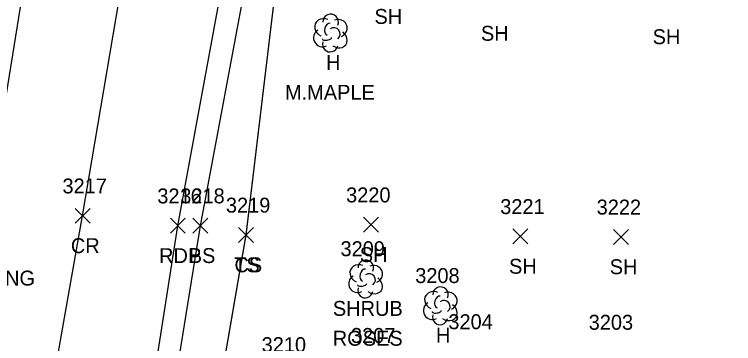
# Model space of a CAD drawing. Extents: x 1554668 to 1563881, y 831386 to 834374.
# Drawn here: x 1562326.2 to 1562422.6, y 833112.4 to 833156.6 of the extents above; entities that cross this region are included whole.
import ezdxf

# ---------------------------------------------------------------- set-up
doc = ezdxf.new("R2010")
doc.units = 0
for name, color, linetype in [('C_C', 7, 'Continuous'), ('L_A', 7, 'Continuous'), ('L_C', 7, 'Continuous'), ('L_I', 7, 'Continuous'), ('L_TIC', 7, 'Continuous'), ('LELB', 7, 'Continuous'), ('LSH', 7, 'Continuous'), ('LTD', 7, 'Continuous'), ('P_A', 7, 'Continuous'), ('P_I', 7, 'Continuous'), ('P_TIC', 7, 'Continuous'), ('PET', 7, 'Continuous'), ('PRC', 7, 'Continuous')]:
    doc.layers.add(name, color=color, linetype=linetype)

msp = doc.modelspace()

# ---------------------------------------------------------------- linework, layer by layer
at = {"layer": 'L_TIC'}
for points in [[(1562350.164, 833127.246), (1562352.164, 833129.246)], [(1562352.164, 833127.246), (1562350.164, 833129.246)], [(1562373.03, 833127.376), (1562375.03, 833129.376)], [(1562375.03, 833127.376), (1562373.03, 833129.376)], [(1562356.285, 833126.005), (1562358.285, 833128.005)], [(1562358.285, 833126.005), (1562356.285, 833128.005)], [(1562356.285, 833126.005), (1562358.285, 833128.005)], [(1562358.285, 833126.005), (1562356.285, 833128.005)], [(1562393.022, 833125.812), (1562395.022, 833127.812)], [(1562395.022, 833125.812), (1562393.022, 833127.812)], [(1562406.508, 833125.75), (1562408.508, 833127.75)], [(1562408.508, 833125.75), (1562406.508, 833127.75)]]:
    msp.add_lwpolyline(points, dxfattribs=at)
at = {"layer": 'LELB'}
for points in [[(1562374.5, 833056.2), (1562353.118, 833065.637), (1562346.472, 833085.732), (1562345.947, 833095.881), (1562351.159, 833128.246), (1562357.646, 833162.961), (1562365.425, 833204.814), (1562368.562, 833227.174), (1562370.886, 833232.383), (1562380.386, 833240.798)], [(1562374.5, 833056.2), (1562353.118, 833065.637), (1562346.472, 833085.732), (1562345.947, 833095.881), (1562351.159, 833128.246), (1562357.646, 833162.961), (1562365.425, 833204.814), (1562368.562, 833227.174), (1562370.886, 833232.383), (1562380.386, 833240.798)], [(1562374.5, 833056.2), (1562353.118, 833065.637), (1562346.472, 833085.732), (1562345.947, 833095.881), (1562351.159, 833128.246), (1562357.646, 833162.961), (1562365.425, 833204.814), (1562368.562, 833227.174), (1562370.886, 833232.383), (1562380.386, 833240.798)], [(1562374.503, 833056.203), (1562353.117, 833065.633), (1562346.473, 833085.737), (1562345.95, 833095.877), (1562351.164, 833128.246), (1562357.648, 833162.962), (1562365.426, 833204.815), (1562368.561, 833227.171), (1562370.886, 833232.385), (1562380.386, 833240.793)], [(1562357.285, 833127.005), (1562361.523, 833162.439), (1562370.4, 833201.793), (1562376.679, 833224.576), (1562383.285, 833233.399), (1562396.546, 833234.721), (1562422.593, 833231.905)], [(1562357.29, 833127.004), (1562361.523, 833162.44), (1562370.399, 833201.791), (1562376.677, 833224.574), (1562383.286, 833233.402), (1562396.549, 833234.719), (1562422.591, 833231.908)], [(1562357.29, 833127.004), (1562361.523, 833162.44), (1562370.399, 833201.791), (1562376.677, 833224.574), (1562383.286, 833233.402), (1562396.549, 833234.719), (1562422.591, 833231.908)], [(1562357.29, 833127.004), (1562361.523, 833162.44), (1562370.399, 833201.791), (1562376.677, 833224.574), (1562383.286, 833233.402), (1562396.549, 833234.719), (1562422.591, 833231.908)], [(1562375.83, 833059.661), (1562357.589, 833069.886), (1562349.97, 833085.561), (1562351.555, 833093.614), (1562357.29, 833127.004)], [(1562375.83, 833059.661), (1562357.589, 833069.886), (1562349.97, 833085.561), (1562351.555, 833093.614), (1562357.29, 833127.004)], [(1562375.83, 833059.661), (1562357.589, 833069.886), (1562349.97, 833085.561), (1562351.555, 833093.614), (1562357.29, 833127.004)], [(1562375.83, 833059.66), (1562357.591, 833069.89), (1562349.971, 833085.564), (1562351.553, 833093.616), (1562357.285, 833127.005)]]:
    msp.add_lwpolyline(points, dxfattribs=at)
at = {"layer": 'LSH'}
msp.add_line((1562373.28, 833121.165), (1562373.28, 833121.165), dxfattribs=at)
msp.add_line((1562373.28, 833121.165), (1562373.28, 833121.165), dxfattribs=at)
msp.add_arc((1562373.327, 833122.599), 1.047, 335.52715, 180.95627, dxfattribs=at)
for centre, major_axis, ratio, start_param, end_param in [((1562372.488, 833121.832), (1.21, -0.512), 0.895232, 1.570796, 4.712389), ((1562373.072, 833121.623), (-0.208, -0.792), 0.645439, 3.141593, 6.283185), ((1562374.322, 833121.749), (-1.141, -0.483), 0.949671, 1.570796, 4.712389), ((1562372.197, 833120.457), (0.584, -1.042), 0.959034, 3.141593, 6.283185), ((1562373.78, 833120.998), (-0.5, 0.667), 0.989748, 3.141593, 6.283185), ((1562374.28, 833120.332), (-1.09, 0.792), 0.841452, 1.570796, 4.712389), ((1562373.28, 833119.665), (0.265, 1.061), 0.942809, 1.570796, 4.712389), ((1562372.822, 833120.415), (-0.625, -0.083), 0.423636, 0, 3.141593)]:
    msp.add_ellipse(centre, major_axis=major_axis, ratio=ratio, start_param=start_param, end_param=end_param, dxfattribs=at)
at = {"layer": 'LTD'}
for p, q in [((1562368.559, 833154.129), (1562368.559, 833154.129)), ((1562368.559, 833154.129), (1562368.559, 833154.129)), ((1562383.284, 833117.568), (1562383.284, 833117.568)), ((1562383.284, 833117.568), (1562383.284, 833117.568))]:
    msp.add_line(p, q, dxfattribs=at)
for centre in [(1562368.606, 833155.563), (1562383.331, 833119.002)]:
    msp.add_arc(centre, 1.047, 335.52715, 180.95627, dxfattribs=at)
for centre, major_axis, ratio, start_param, end_param in [((1562367.767, 833154.795), (1.21, -0.512), 0.895232, 1.570796, 4.712389), ((1562368.351, 833154.587), (-0.208, -0.792), 0.645439, 3.141593, 6.283185), ((1562369.601, 833154.712), (-1.141, -0.483), 0.949671, 1.570796, 4.712389), ((1562367.476, 833153.42), (0.584, -1.042), 0.959034, 3.141593, 6.283185), ((1562369.059, 833153.962), (-0.5, 0.667), 0.989748, 3.141593, 6.283185), ((1562368.101, 833153.379), (-0.625, -0.083), 0.423636, 0, 3.141593), ((1562369.559, 833153.296), (-1.09, 0.792), 0.841452, 1.570796, 4.712389), ((1562368.559, 833152.629), (0.265, 1.061), 0.942809, 1.570796, 4.712389), ((1562382.492, 833118.234), (1.21, -0.512), 0.895232, 1.570796, 4.712389), ((1562383.076, 833118.026), (-0.208, -0.792), 0.645439, 3.141593, 6.283185), ((1562384.326, 833118.151), (-1.141, -0.483), 0.949671, 1.570796, 4.712389), ((1562382.201, 833116.859), (0.584, -1.042), 0.959034, 3.141593, 6.283185), ((1562383.784, 833117.401), (-0.5, 0.667), 0.989748, 3.141593, 6.283185), ((1562384.284, 833116.734), (-1.09, 0.792), 0.841452, 1.570796, 4.712389), ((1562382.826, 833116.818), (-0.625, -0.083), 0.423636, 0, 3.141593), ((1562383.284, 833116.068), (0.265, 1.061), 0.942809, 1.570796, 4.712389)]:
    msp.add_ellipse(centre, major_axis=major_axis, ratio=ratio, start_param=start_param, end_param=end_param, dxfattribs=at)
at = {"layer": 'P_TIC'}
for points in [[(1562334.384, 833128.576), (1562336.384, 833130.576)], [(1562336.384, 833128.576), (1562334.384, 833130.576)], [(1562347.142, 833127.239), (1562349.142, 833129.239)], [(1562349.142, 833127.239), (1562347.142, 833129.239)]]:
    msp.add_lwpolyline(points, dxfattribs=at)
at = {"layer": 'PET'}
for points in [[(1562293.2, 832810.286), (1562300.396, 832850.568), (1562308.055, 832893.341), (1562311.287, 832911.514), (1562317.744, 832948.774), (1562319.194, 832956.227), (1562322.7, 832975.05), (1562324.671, 832987.025), (1562331.672, 833029.796), (1562339.066, 833072.416), (1562343.078, 833095.98), (1562348.142, 833128.239), (1562354.649, 833163.69), (1562361.17, 833205.426), (1562366.308, 833231.661), (1562371.389, 833259.656), (1562381.749, 833322.062), (1562383.966, 833334.665), (1562387.156, 833355.182), (1562390.312, 833375.983), (1562393.977, 833397.668)], [(1562293.205, 832810.287), (1562300.398, 832850.573), (1562308.061, 832893.345), (1562311.291, 832911.518), (1562317.744, 832948.775), (1562319.194, 832956.226), (1562322.701, 832975.053), (1562324.671, 832987.025), (1562331.672, 833029.797), (1562339.066, 833072.413), (1562343.078, 833095.98), (1562348.141, 833128.239), (1562354.651, 833163.692), (1562361.172, 833205.429), (1562366.308, 833231.663), (1562371.39, 833259.659), (1562381.75, 833322.061), (1562383.966, 833334.667), (1562387.156, 833355.187), (1562390.311, 833375.989), (1562393.977, 833397.67)], [(1562293.205, 832810.287), (1562300.398, 832850.573), (1562308.061, 832893.345), (1562311.291, 832911.518), (1562317.744, 832948.775), (1562319.194, 832956.226), (1562322.701, 832975.053), (1562324.671, 832987.025), (1562331.672, 833029.797), (1562339.066, 833072.413), (1562343.078, 833095.98), (1562348.141, 833128.239), (1562354.651, 833163.692), (1562361.172, 833205.429), (1562366.308, 833231.663), (1562371.39, 833259.659), (1562381.75, 833322.061), (1562383.966, 833334.667), (1562387.156, 833355.187), (1562390.311, 833375.989), (1562393.977, 833397.67)], [(1562293.205, 832810.287), (1562300.398, 832850.573), (1562308.061, 832893.345), (1562311.291, 832911.518), (1562317.744, 832948.775), (1562319.194, 832956.226), (1562322.701, 832975.053), (1562324.671, 832987.025), (1562331.672, 833029.797), (1562339.066, 833072.413), (1562343.078, 833095.98), (1562348.141, 833128.239), (1562354.651, 833163.692), (1562361.172, 833205.429), (1562366.308, 833231.663), (1562371.39, 833259.659), (1562381.75, 833322.061), (1562383.966, 833334.667), (1562387.156, 833355.187), (1562390.311, 833375.989), (1562393.977, 833397.67)], [(1562367.889, 833393.463), (1562360.289, 833352.078), (1562357.044, 833334.113), (1562353.489, 833316.29), (1562348.902, 833287.511), (1562344.023, 833257.511), (1562341.091, 833241.702), (1562334.137, 833199.472), (1562328.958, 833169.512), (1562320.408, 833116.756), (1562314.37, 833085.591), (1562306.506, 833039.997), (1562299.854, 833031.159), (1562289.417, 833022.933), (1562277.976, 833019.507), (1562267.789, 833020.015), (1562232.643, 833027.546), (1562191.643, 833036.001), (1562188.418, 833036.858), (1562166.311, 833041.016), (1562141.251, 833047.118), (1562119.213, 833051.023)], [(1562367.889, 833393.469), (1562360.289, 833352.08), (1562357.041, 833334.115), (1562353.488, 833316.294), (1562348.902, 833287.512), (1562344.019, 833257.512), (1562341.096, 833241.706), (1562334.136, 833199.471), (1562328.957, 833169.511), (1562320.408, 833116.753), (1562314.37, 833085.59), (1562306.506, 833039.996), (1562299.858, 833031.156), (1562289.417, 833022.933), (1562277.98, 833019.505), (1562267.788, 833020.016), (1562232.638, 833027.547), (1562191.647, 833036), (1562188.42, 833036.857), (1562166.314, 833041.013), (1562141.253, 833047.118), (1562119.219, 833051.02)], [(1562367.889, 833393.469), (1562360.289, 833352.08), (1562357.041, 833334.115), (1562353.488, 833316.294), (1562348.902, 833287.512), (1562344.019, 833257.512), (1562341.096, 833241.706), (1562334.136, 833199.471), (1562328.957, 833169.511), (1562320.408, 833116.753), (1562314.37, 833085.59), (1562306.506, 833039.996), (1562299.858, 833031.156), (1562289.417, 833022.933), (1562277.98, 833019.505), (1562267.788, 833020.016), (1562232.638, 833027.547), (1562191.647, 833036), (1562188.42, 833036.857), (1562166.314, 833041.013), (1562141.253, 833047.118), (1562119.219, 833051.02)], [(1562367.889, 833393.469), (1562360.289, 833352.08), (1562357.041, 833334.115), (1562353.488, 833316.294), (1562348.902, 833287.512), (1562344.019, 833257.512), (1562341.096, 833241.706), (1562334.136, 833199.471), (1562328.957, 833169.511), (1562320.408, 833116.753), (1562314.37, 833085.59), (1562306.506, 833039.996), (1562299.858, 833031.156), (1562289.417, 833022.933), (1562277.98, 833019.505), (1562267.788, 833020.016), (1562232.638, 833027.547), (1562191.647, 833036), (1562188.42, 833036.857), (1562166.314, 833041.013), (1562141.253, 833047.118), (1562119.219, 833051.02)]]:
    msp.add_lwpolyline(points, dxfattribs=at)
at = {"layer": 'PRC'}
for points in [[(1562275.776, 832790.077), (1562288.125, 832857.632), (1562294.631, 832895.176), (1562297.904, 832912.217), (1562304.762, 832951.993), (1562312.108, 832994.956), (1562319.802, 833040.184), (1562329.454, 833095.879), (1562335.384, 833129.576), (1562341.519, 833165.95), (1562348.42, 833208.956), (1562356.269, 833252.907), (1562374.328, 833358.78), (1562379.82, 833391.635)], [(1562275.778, 832790.076), (1562288.132, 832857.633), (1562294.636, 832895.18), (1562297.903, 832912.219), (1562304.767, 832951.999), (1562312.112, 832994.956), (1562319.802, 833040.186), (1562329.454, 833095.875), (1562335.382, 833129.576), (1562341.516, 833165.947), (1562348.419, 833208.953), (1562356.274, 833252.911), (1562374.328, 833358.788), (1562379.819, 833391.645)], [(1562275.778, 832790.076), (1562288.132, 832857.633), (1562294.636, 832895.18), (1562297.903, 832912.219), (1562304.767, 832951.999), (1562312.112, 832994.956), (1562319.802, 833040.186), (1562329.454, 833095.875), (1562335.382, 833129.576), (1562341.516, 833165.947), (1562348.419, 833208.953), (1562356.274, 833252.911), (1562374.328, 833358.788), (1562379.819, 833391.645)], [(1562275.778, 832790.076), (1562288.132, 832857.633), (1562294.636, 832895.18), (1562297.903, 832912.219), (1562304.767, 832951.999), (1562312.112, 832994.956), (1562319.802, 833040.186), (1562329.454, 833095.875), (1562335.382, 833129.576), (1562341.516, 833165.947), (1562348.419, 833208.953), (1562356.274, 833252.911), (1562374.328, 833358.788), (1562379.819, 833391.645)]]:
    msp.add_lwpolyline(points, dxfattribs=at)

# ---------------------------------------------------------------- texts
at = {"layer": 'C_C'}
msp.add_text('BRICK EDGING', height=2, dxfattribs=at).set_placement((1562309.543, 833120.226))
at = {"layer": 'L_A'}
for s, p in [('SH', (1562374.482, 833155.298)), ('SH', (1562388.742, 833153.039)), ('SH', (1562411.747, 833152.582)), ('H', (1562367.992, 833149.129)), ('SH', (1562372.518, 833123.376)), ('BS', (1562349.605, 833123.246)), ('TS', (1562355.695, 833122.005)), ('CS', (1562355.726, 833122.005)), ('SH', (1562392.51, 833121.812)), ('SH', (1562405.996, 833121.75)), ('SHRUB', (1562368.91, 833116.165)), ('H', (1562382.717, 833112.568))]:
    msp.add_text(s, height=2, dxfattribs=at).set_placement(p)
at = {"layer": 'L_C'}
for s, p in [('M.MAPLE', (1562362.496, 833145.129)), ('ROSES', (1562368.902, 833112.165))]:
    msp.add_text(s, height=2, dxfattribs=at).set_placement(p)
at = {"layer": 'L_I'}
for s, p in [('3218', (1562348.471, 833131.246)), ('3220', (1562370.684, 833131.376)), ('3219', (1562354.584, 833130.005)), ('3219', (1562354.584, 833130.005)), ('3221', (1562391.329, 833129.812)), ('3222', (1562404.248, 833129.75)), ('3209', (1562369.934, 833124.165)), ('3208', (1562379.945, 833120.568)), ('3204', (1562384.383, 833114.381)), ('3203', (1562403.18, 833114.305)), ('3207', (1562371.342, 833112.539)), ('3210', (1562359.369, 833111.31))]:
    msp.add_text(s, height=2, dxfattribs=at).set_placement(p)
at = {"layer": 'P_A'}
for s, p in [('CR', (1562333.817, 833124.576)), ('RDP', (1562345.63, 833123.239))]:
    msp.add_text(s, height=2, dxfattribs=at).set_placement(p)
at = {"layer": 'P_I'}
for s, p in [('3217', (1562332.691, 833132.576)), ('3216', (1562345.394, 833131.239))]:
    msp.add_text(s, height=2, dxfattribs=at).set_placement(p)

doc.saveas('drawing.dxf')
